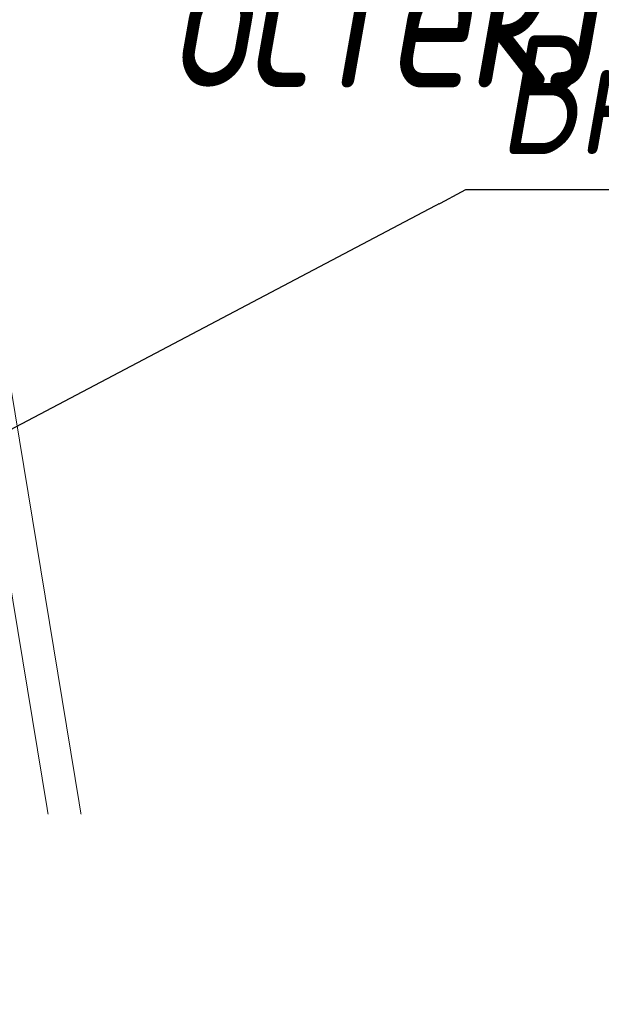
# Model space of a CAD drawing. Header units: millimetres. Extents: x -57162 to 485422, y -209335 to -9481.
# Tile 497 of 656: x 71671 to 72651, y -19394 to -17735. Entities that reach past the tile are written whole.
import ezdxf
from ezdxf import colors
from ezdxf.entities.mleader import LeaderData, LeaderLine
from ezdxf.math import Vec2, Vec3

# ---------------------------------------------------------------- set-up
doc = ezdxf.new("R2010")
doc.units = ezdxf.units.MM
doc.linetypes.add('DASHDOT', pattern=[25.4, 12.7, -6.35, 0, -6.35])
doc.layers.add('dim_razv', color=7, linetype='DASHDOT', lineweight=9, true_color=0x183018)
doc.layers.add('pol', color=7, linetype='Continuous', lineweight=15, true_color=0x55666d)
doc.layers.add('Марки дверей', color=7, linetype='Continuous', lineweight=9)
doc.layers.add('Панели витража', color=7, linetype='Continuous', lineweight=5)
doc.styles.add('fl_iso paper', font='isocpeur.ttf', dxfattribs={"width": 0.8, "oblique": 10})
doc.styles.add('In tre', font='isocpeur.ttf', dxfattribs={"width": 0.8, "oblique": 10})

# ---------------------------------------------------------------- blocks, each defined once
blk = doc.blocks.new('System Panel - A_PAN_Glass-6823347-50_AS_Plan_L01_1 корпус_Маркировочный - зависимый 1')
at = {"layer": 'Панели витража'}
for p, q in [((610.0451940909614, 0), (-610.0451940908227, -6.930349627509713e-11)), ((610.0451940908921, -54.99999999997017), (610.0451940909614, 0)), ((-610.0451940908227, -6.930349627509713e-11), (-610.0451940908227, -54.99999999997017)), ((-610.0451940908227, -54.99999999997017), (610.0451940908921, -54.99999999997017))]:
    blk.add_line(p, q, dxfattribs=at)
blk = doc.blocks.new('_DOT')
at = {"color": 0, "linetype": 'ByBlock'}
blk.add_line((-0.5, 0), (-1, 0), dxfattribs=at)
at = {"color": 0, "linetype": 'ByBlock', "const_width": 0.5}
blk.add_lwpolyline([(-0.25, 0, 1), (0.25, 0, 1)], format="xyb", close=True, dxfattribs=at)

msp = doc.modelspace()

# ---------------------------------------------------------------- block references
at = {"layer": 'Панели витража', "lineweight": 5, "rotation": 279.3624129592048}
msp.add_blockref('System Panel - A_PAN_Glass-6823347-50_AS_Plan_L01_1 корпус_Маркировочный - зависимый 1', (71729.87814202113, -18804.00195609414), dxfattribs=at)

# ---------------------------------------------------------------- next in the draw order: leaders
at = {"layer": 'dim_razv', "color": 0, "linetype": 'ByBlock'}
ml = msp.add_multileader_mtext('Standard', dxfattribs=at)
ml.set_content('Стекло градиентное цветное', style='In tre')
ml.set_leader_properties()
ml.build(insert=Vec2(0, 0))
ml.multileader.update_dxf_attribs({"text_left_attachment_type": 6, "text_right_attachment_type": 6, "dogleg_length": 1, "arrow_head_size": 0, "scale": 49.99999999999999})
ctx = ml.context
ctx.base_point, ctx.scale, ctx.char_height, ctx.arrow_head_size, ctx.landing_gap_size, ctx.plane_origin = Vec3(66561.28793282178, -19718.26824147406), 49.99999999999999, 200, 0, 4.499999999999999, Vec3(78711.44688374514, -17149.20719312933)
ctx.left_attachment, ctx.right_attachment = 6, 6
notes = []
notes.append((ctx, [(1, (1, 1, 0), (66511.28793282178, -19718.26824147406), (1, 0), 49.99999999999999, [(1, [(65279.11951213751, -18099.0733328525)], 0, [])])]))
ctx.mtext.insert, ctx.mtext.width, ctx.mtext.defined_height, ctx.mtext.flow_direction = Vec3(66565.78793282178, -19458.26824147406), 3092.716304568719, 696.6098129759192, 5
ctx.mtext.has_bg_fill, ctx.mtext.bg_color, ctx.mtext.bg_scale_factor, ctx.mtext.bg_transparency, ctx.mtext.use_window_bg_color = 1, -1027028792, 1.5, 0, 1
for ctx, leaders in notes:
    for number, flags, end, landing, length, lines in leaders:
        leader = LeaderData()
        leader.index, (leader.has_last_leader_line, leader.has_dogleg_vector, leader.attachment_direction) = number, flags
        leader.last_leader_point, leader.dogleg_vector, leader.dogleg_length = Vec3(end), Vec3(landing), length
        for number, points, colour, breaks in lines:
            line = LeaderLine()
            line.index, line.vertices, line.color, line.breaks = number, Vec3.list(points), colors.encode_raw_color(colour), breaks
            leader.lines.append(line)
        ctx.leaders.append(leader)

# ---------------------------------------------------------------- next in the draw order: leaders
at = {"layer": 'pol', "color": 0, "linetype": 'ByBlock'}
ml = msp.add_multileader_mtext('Standard', dxfattribs=at)
ml.set_content('Внутрипольные конвекторы', style='In tre')
ml.set_leader_properties()
ml.build(insert=Vec2(0, 0))
ml.multileader.update_dxf_attribs({"text_left_attachment_type": 6, "text_right_attachment_type": 6, "dogleg_length": 1, "arrow_head_size": 0, "scale": 49.99999999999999})
ctx = ml.context
ctx.base_point, ctx.scale, ctx.char_height, ctx.arrow_head_size, ctx.landing_gap_size, ctx.plane_origin = Vec3(72472.60674072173, -18021.12577955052), 49.99999999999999, 200, 0, 4.499999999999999, Vec3(78132.4135836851, -13181.194041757)
ctx.left_attachment, ctx.right_attachment = 6, 6
notes = []
notes.append((ctx, [(1, (1, 1, 0), (72422.60674072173, -18021.12577955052), (1, 0), 49.99999999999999, [(1, [(71300.66146125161, -18612.10986077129)], 0, [])])]))
ctx.mtext.insert, ctx.mtext.width, ctx.mtext.defined_height, ctx.mtext.flow_direction = Vec3(72477.10674072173, -17761.12577955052), 1569.330065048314, 696.6098129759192, 5
ctx.mtext.has_bg_fill, ctx.mtext.bg_color, ctx.mtext.bg_scale_factor, ctx.mtext.bg_transparency, ctx.mtext.use_window_bg_color = 1, -1027028792, 1.5, 0, 1
at = {"layer": 'Марки дверей', "lineweight": -2, "transparency": 33554687}
ml = msp.add_multileader_mtext('Standard', dxfattribs=at)
ml.set_content('\\pxsm1,ql;ГКЛ обшивка по каркасу толщиной 75 мм, Н=4100 мм', color=256, style='fl_iso paper')
ml.set_leader_properties(lineweight=5)
ml.set_arrow_properties(name='DOT')
ml.build(insert=Vec2(0, 0))
ml.multileader.update_dxf_attribs({"has_dogleg": 0, "text_left_attachment_type": 6, "text_right_attachment_type": 6, "dogleg_length": 0.75, "arrow_head_size": 60, "scale": 40})
ctx = ml.context
ctx.base_point, ctx.scale, ctx.char_height, ctx.arrow_head_size, ctx.landing_gap_size, ctx.plane_origin, ctx.plane_x_axis, ctx.plane_y_axis = Vec3(63069.11951213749, -19498.63232418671), 40, 250, 60, 80, Vec3(64934.71104798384, -12318.71293798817), Vec3(1, -2.449293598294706e-16), Vec3(2.449293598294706e-16, 1)
ctx.left_attachment, ctx.right_attachment = 6, 6
notes.append((ctx, [(0, (1, 1, 0), (66991.56911061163, -19498.63232418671), (-1, 2.449293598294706e-16), 30, [(0, [(70654.11951286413, -19989.07333277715)], 0, [])])]))
ctx.mtext.insert, ctx.mtext.text_direction, ctx.mtext.width, ctx.mtext.defined_height, ctx.mtext.line_spacing_factor, ctx.mtext.flow_direction = Vec3(63149.11951213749, -19198.63232418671), Vec3(1, -2.449293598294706e-16), 4067.719967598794, 979.1234546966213, 0.7, 5
ctx.mtext.has_bg_fill, ctx.mtext.bg_color, ctx.mtext.bg_scale_factor, ctx.mtext.bg_transparency, ctx.mtext.use_window_bg_color = 1, -1027028792, 1.5, 0, 1
for ctx, leaders in notes:
    for number, flags, end, landing, length, lines in leaders:
        leader = LeaderData()
        leader.index, (leader.has_last_leader_line, leader.has_dogleg_vector, leader.attachment_direction) = number, flags
        leader.last_leader_point, leader.dogleg_vector, leader.dogleg_length = Vec3(end), Vec3(landing), length
        for number, points, colour, breaks in lines:
            line = LeaderLine()
            line.index, line.vertices, line.color, line.breaks = number, Vec3.list(points), colors.encode_raw_color(colour), breaks
            leader.lines.append(line)
        ctx.leaders.append(leader)

# ---------------------------------------------------------------- next in the draw order: leaders
at = {"layer": 'Марки дверей', "linetype": 'ByBlock'}
ml = msp.add_multileader_mtext('Standard', dxfattribs=at)
ml.set_content('Стойка из кв. трубы 80х80 (закладная для крепления остекления)', color=256, style='fl_iso paper')
ml.set_leader_properties()
ml.build(insert=Vec2(0, 0))
ml.multileader.update_dxf_attribs({"text_left_attachment_type": 6, "text_right_attachment_type": 6})
ctx = ml.context
ctx.base_point, ctx.char_height, ctx.plane_origin = Vec3(71922.89310299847, -17065.34264915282), 250, Vec3(67029.50172318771, -17283.35482456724)
ctx.left_attachment, ctx.right_attachment = 6, 6
notes = []
notes.append((ctx, [(0, (1, 1, 0), (71670.12556528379, -17065.34264915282), (1, 0), 252.7675377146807, [(3, [(70619.09703031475, -19489.07333284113), (71139.11951213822, -19489.07333284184), (71439.11708172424, -20414.04729505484), (70659.09703031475, -20409.07333284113)], 0, [])])]))
ctx.mtext.insert, ctx.mtext.width, ctx.mtext.flow_direction = Vec3(71924.89310299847, -16765.34264915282), 4615.43030145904, 5
for ctx, leaders in notes:
    for number, flags, end, landing, length, lines in leaders:
        leader = LeaderData()
        leader.index, (leader.has_last_leader_line, leader.has_dogleg_vector, leader.attachment_direction) = number, flags
        leader.last_leader_point, leader.dogleg_vector, leader.dogleg_length = Vec3(end), Vec3(landing), length
        for number, points, colour, breaks in lines:
            line = LeaderLine()
            line.index, line.vertices, line.color, line.breaks = number, Vec3.list(points), colors.encode_raw_color(colour), breaks
            leader.lines.append(line)
        ctx.leaders.append(leader)

doc.saveas('drawing.dxf')
